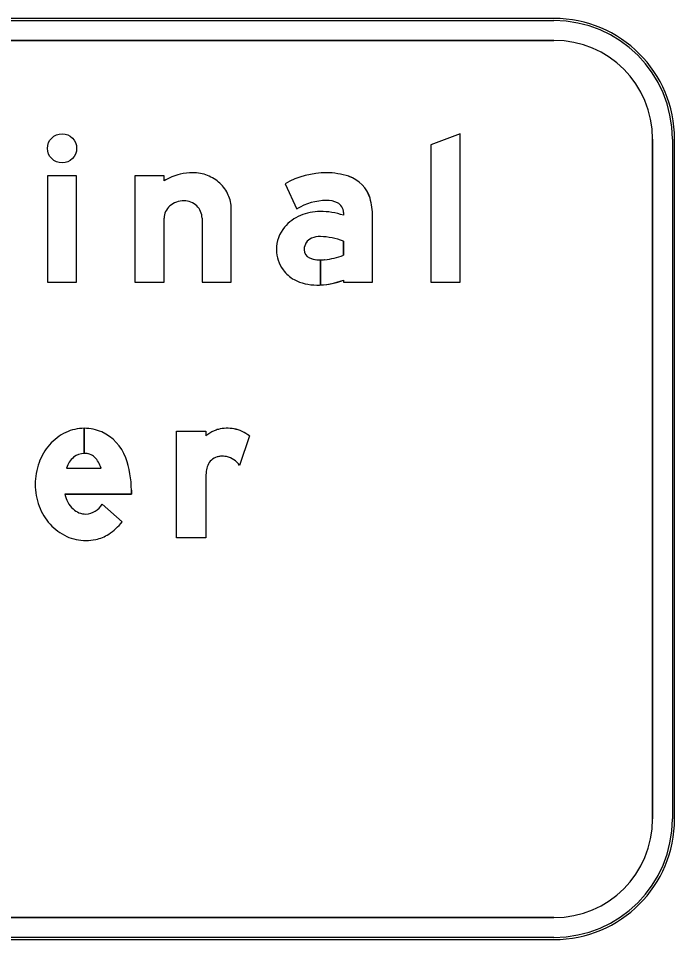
# Model space of a CAD drawing. Extents: x 1806251 to 1809821, y 414895 to 422886.
# Drawn here: x 1809678.047 to 1809678.645, y 415421.961 to 415422.801 of the extents above; entities that cross this region are included whole.
import ezdxf

# ---------------------------------------------------------------- set-up
doc = ezdxf.new("R2010")
doc.units = 0
for name, color, linetype in [('GSBWFILL', 7, 'Continuous'), ('GSCOLORFILL', 7, 'Continuous'), ('GSOUTLINE', 7, 'Continuous')]:
    doc.layers.add(name, color=color, linetype=linetype)

msp = doc.modelspace()

# ---------------------------------------------------------------- linework, layer by layer
at = {"layer": 'GSBWFILL'}
for p, q in [((1809678.53509, 415422.80057), (1809676.65509, 415422.80057)), ((1809676.65509, 415422.78057), (1809678.53509, 415422.78057)), ((1809678.62509, 415422.69057), (1809678.62509, 415422.07057)), ((1809678.64509, 415422.07057), (1809678.64509, 415422.69057)), ((1809678.21402, 415422.61841), (1809678.21402, 415422.56007)), ((1809678.10664, 415422.42682), (1809678.10664, 415422.40388)), ((1809678.10665, 415422.40388), (1809678.10665, 415422.42682)), ((1809678.25733, 415422.41982), (1809678.24832, 415422.39278)), ((1809678.09042, 415422.39055), (1809678.12193, 415422.39055)), ((1809678.12299, 415422.3576), (1809678.1412, 415422.34148)), ((1809678.53509, 415421.98057), (1809676.65529, 415421.98057)), ((1809676.65529, 415421.96057), (1809678.53509, 415421.96057))]:
    msp.add_line(p, q, dxfattribs=at)
for points in [[(1809678.44943, 415422.56007), (1809678.44943, 415422.6954), (1809678.42283, 415422.68531), (1809678.42283, 415422.56007)], [(1809678.07304, 415422.56007), (1809678.09964, 415422.56007), (1809678.09964, 415422.65716), (1809678.07304, 415422.65716)]]:
    msp.add_lwpolyline(points, close=True, dxfattribs=at)
for points in [[(1809678.17944, 415422.65236), (1809678.17944, 415422.65716), (1809678.15284, 415422.65716), (1809678.15284, 415422.56007), (1809678.17944, 415422.56007), (1809678.17944, 415422.61841)], [(1809678.28985, 415422.64983), (1809678.30053, 415422.62678)], [(1809678.21402, 415422.56007), (1809678.24062, 415422.56007), (1809678.24062, 415422.62716)], [(1809678.34303, 415422.62354), (1809678.34303, 415422.62109)], [(1809678.34303, 415422.56193), (1809678.34303, 415422.56007), (1809678.36963, 415422.56007), (1809678.36963, 415422.62009)], [(1809678.34303, 415422.59754), (1809678.34303, 415422.58462)], [(1809678.32208, 415422.5575), (1809678.32208, 415422.58032)], [(1809678.32209, 415422.58032), (1809678.32209, 415422.5575)], [(1809678.21743, 415422.38075), (1809678.21743, 415422.32707), (1809678.19083, 415422.32707), (1809678.19083, 415422.42416), (1809678.21743, 415422.42416), (1809678.21743, 415422.41982)], [(1809678.1496, 415422.3704), (1809678.1496, 415422.36661), (1809678.0889, 415422.36661)]]:
    msp.add_lwpolyline(points, dxfattribs=at)
for centre, radius, start, end in [((1809678.53509, 415422.69057), 0.11, 0, 90), ((1809678.53509, 415422.69057), 0.09, 0, 90), ((1809678.53509, 415422.07057), 0.11, 270, 0), ((1809678.53509, 415422.07057), 0.09, 270, 0)]:
    msp.add_arc(centre, radius, start, end, dxfattribs=at)
msp.add_ellipse((1809678.08634, 415422.6821), major_axis=(0, 0.0133), ratio=0.999988, dxfattribs=at)
for centre, major_axis, ratio, start_param, end_param in [((1809678.20517, 415422.61196), (0, 0.0479), 0.999995, 0.235088, 0.567132), ((1809678.20562, 415422.60662), (0, 0.0532), 0.999995, 0, 0.219986), ((1809678.20562, 415422.62238), (0, 0.03745), 0.999995, 5.914285, 6.283185), ((1809678.20652, 415422.62471), (0, 0.03495), 0.999995, 5.532258, 5.914285), ((1809678.32758, 415422.58359), (0, 0.07624), 0.999995, 0, 0.517719), ((1809678.32758, 415422.59472), (0, 0.0651), 0.999995, 5.96613, 6.283185), ((1809678.33855, 415422.62814), (0, 0.02992), 0.999995, 4.997165, 5.96613), ((1809678.20791, 415422.6262), (0, 0.03291), 0.999995, 5.130076, 5.532258), ((1809678.21008, 415422.62716), (0, 0.03054), 0.999995, 4.712389, 5.130076), ((1809678.19679, 415422.61581), (0, 0.0183), 0.999995, 0.345704, 0.715718), ((1809678.19768, 415422.61333), (0, 0.02094), 0.999995, 0, 0.345704), ((1809678.19768, 415422.61747), (0, 0.0168), 0.999995, 5.900624, 6.283185), ((1809678.19787, 415422.61792), (0, 0.01631), 0.999995, 5.51227, 5.900624), ((1809678.32758, 415422.58359), (0, 0.05097), 0.999995, 0, 0.559495), ((1809678.32853, 415422.61443), (0, 0.02015), 0.999995, 5.822746, 6.330435), ((1809678.33305, 415422.62354), (0, 0.00997), 0.999995, 4.712389, 5.822746), ((1809678.31101, 415422.62009), (0, 0.05861), 0.999995, 4.712389, 4.997165), ((1809678.19329, 415422.61841), (0, 0.01385), 0.999995, 1.126231, 1.570796), ((1809678.19542, 415422.61739), (0, 0.01621), 0.999995, 0.715718, 1.126231), ((1809678.19815, 415422.61822), (0, 0.0159), 0.999995, 5.115435, 5.51227), ((1809678.19859, 415422.61841), (0, 0.01542), 0.999995, 4.712389, 5.115435), ((1809678.32169, 415422.57896), (0, 0.04561), 0.999995, 0, 0.404512), ((1809678.32169, 415422.55742), (0, 0.06715), 0.999995, 5.959871, 6.283185), ((1809678.31857, 415422.58575), (0, 0.03814), 0.999995, 0.399285, 0.87593), ((1809678.31388, 415422.58966), (0, 0.03203), 0.999995, 0.87593, 1.570796), ((1809678.31842, 415422.58969), (0, 0.01131), 0.999995, 0.408547, 1.530785), ((1809678.32157, 415422.58241), (0, 0.01923), 0.999995, 6.259455, 6.691732), ((1809678.32017, 415422.53627), (0, 0.06539), 0.999995, 5.926185, 6.254823), ((1809678.31246, 415422.58966), (0, 0.03062), 0.999995, 1.570796, 2.21394), ((1809678.31916, 415422.58966), (0, 0.01204), 0.999995, 1.530785, 1.570796), ((1809678.3151, 415422.58966), (0, 0.00798), 0.999995, 1.570796, 2.757027), ((1809678.32208, 415422.60692), (0, 0.0266), 0.999995, 2.757027, 3.141593), ((1809678.32208, 415422.60692), (0, 0.0266), 0.999995, 3.141843, 3.28451), ((1809678.32053, 415422.64183), (0, 0.06148), 0.999995, 3.228562, 3.516221), ((1809678.31518, 415422.5917), (0, 0.03401), 0.999995, 2.21394, 2.611125), ((1809678.31866, 415422.60318), (0, 0.04577), 0.999995, 2.672443, 3.141593), ((1809678.31866, 415422.6253), (0, 0.06789), 0.999995, 3.141593, 3.191959), ((1809678.31866, 415422.6253), (0, 0.06789), 0.999995, 3.192057, 3.508644), ((1809678.10935, 415422.38171), (0, 0.04572), 0.999994, 0.44196, 0.851746), ((1809678.10664, 415422.38743), (0, 0.03939), 0.999994, 0, 0.44196), ((1809678.10664, 415422.38743), (0, 0.03939), 0.999994, 5.868518, 6.283016), ((1809678.10565, 415422.38586), (0, 0.04123), 0.999994, 5.061282, 5.861635), ((1809678.24416, 415422.38438), (0, 0.04439), 0.999992, 0.443663, 0.646229), ((1809678.23367, 415422.40646), (0, 0.01995), 0.999992, 0.24142, 0.443663), ((1809678.23709, 415422.39258), (0, 0.03424), 0.999992, 6.103268, 6.524606), ((1809678.23786, 415422.39683), (0, 0.02992), 0.999992, 5.846069, 6.103268), ((1809678.2348, 415422.39029), (0, 0.03715), 0.999992, 5.631644, 5.846069), ((1809678.11357, 415422.37802), (0, 0.05133), 0.999994, 0.851746, 1.222943), ((1809678.10664, 415422.38846), (0, 0.01542), 0.999994, 0, 0.684319), ((1809678.10664, 415422.386), (0, 0.01788), 0.999994, 6.008019, 6.282813), ((1809678.12019, 415422.37562), (0, 0.05837), 0.999994, 1.222943, 1.570796), ((1809678.11041, 415422.38447), (0, 0.0209), 0.999994, 0.703138, 1.275447), ((1809678.10879, 415422.39361), (0, 0.00997), 0.999994, 5.468651, 6.008019), ((1809678.0969, 415422.38239), (0, 0.02633), 0.999994, 5.027692, 5.468651), ((1809678.06315, 415422.3704), (0, 0.08645), 0.999994, 4.712389, 5.061282), ((1809678.23156, 415422.38799), (0, 0.0133), 0.999992, 0.293855, 1.188904), ((1809678.23182, 415422.38713), (0, 0.0142), 0.999992, 0.067293, 0.293855), ((1809678.23229, 415422.38006), (0, 0.02128), 0.999992, 6.094384, 6.350479), ((1809678.23285, 415422.38299), (0, 0.0183), 0.999992, 5.27661, 6.094384), ((1809678.2738, 415422.38069), (0, 0.05637), 0.999992, 1.445958, 1.569673), ((1809678.23848, 415422.38521), (0, 0.02076), 0.999992, 1.188904, 1.450084), ((1809678.11844, 415422.37562), (0, 0.05662), 0.999994, 1.570796, 1.928626), ((1809678.11445, 415422.37225), (0, 0.02617), 0.999994, 1.788032, 2.378697), ((1809678.11337, 415422.37372), (0, 0.0512), 0.999994, 1.928626, 2.305123), ((1809678.10828, 415422.3659), (0, 0.01731), 0.999994, 2.383204, 3.128268), ((1809678.10675, 415422.36764), (0, 0.01909), 0.999994, 3.209537, 4.158837), ((1809678.11013, 415422.3708), (0, 0.04684), 0.999994, 2.305123, 2.711411), ((1809678.1022, 415422.37203), (0, 0.04953), 0.999994, 3.710413, 4.047817), ((1809678.10804, 415422.36626), (0, 0.04185), 0.999994, 2.711411, 3.141593), ((1809678.10918, 415422.36111), (0, 0.03657), 0.999994, 3.35931, 3.710413), ((1809678.10804, 415422.36626), (0, 0.04185), 0.999994, 3.141593, 3.35931)]:
    msp.add_ellipse(centre, major_axis=major_axis, ratio=ratio, start_param=start_param, end_param=end_param, dxfattribs=at)
at = {"layer": 'GSCOLORFILL'}
for p, q in [((1809678.53509, 415422.80057), (1809676.65509, 415422.80057)), ((1809678.53509, 415422.80057), (1809676.65509, 415422.80057)), ((1809678.53509, 415422.80057), (1809676.65509, 415422.80057)), ((1809676.65509, 415422.79857), (1809678.53509, 415422.79857)), ((1809676.65509, 415422.78057), (1809678.53509, 415422.78057)), ((1809678.62509, 415422.69057), (1809678.62509, 415422.07057)), ((1809678.64309, 415422.69057), (1809678.64309, 415422.07057)), ((1809678.64509, 415422.07057), (1809678.64509, 415422.69057)), ((1809678.64509, 415422.07057), (1809678.64509, 415422.69057)), ((1809678.64509, 415422.07057), (1809678.64509, 415422.69057)), ((1809678.21402, 415422.61841), (1809678.21402, 415422.56007)), ((1809678.10664, 415422.42682), (1809678.10664, 415422.40388)), ((1809678.10665, 415422.40388), (1809678.10665, 415422.42682)), ((1809678.25733, 415422.41982), (1809678.24832, 415422.39278)), ((1809678.09042, 415422.39055), (1809678.12193, 415422.39055)), ((1809678.12299, 415422.3576), (1809678.1412, 415422.34148)), ((1809678.53509, 415421.98057), (1809676.65529, 415421.98057)), ((1809676.65509, 415421.96057), (1809678.53509, 415421.96057)), ((1809678.53509, 415421.96257), (1809676.65511, 415421.96257)), ((1809676.65511, 415421.96057), (1809678.53509, 415421.96057)), ((1809676.65529, 415421.96057), (1809678.53509, 415421.96057))]:
    msp.add_line(p, q, dxfattribs=at)
for points in [[(1809678.44943, 415422.56007), (1809678.44943, 415422.6954), (1809678.42283, 415422.68531), (1809678.42283, 415422.56007)], [(1809678.07304, 415422.56007), (1809678.09964, 415422.56007), (1809678.09964, 415422.65716), (1809678.07304, 415422.65716)]]:
    msp.add_lwpolyline(points, close=True, dxfattribs=at)
for points in [[(1809678.17944, 415422.65236), (1809678.17944, 415422.65716), (1809678.15284, 415422.65716), (1809678.15284, 415422.56007), (1809678.17944, 415422.56007), (1809678.17944, 415422.61841)], [(1809678.28985, 415422.64983), (1809678.30053, 415422.62678)], [(1809678.21402, 415422.56007), (1809678.24062, 415422.56007), (1809678.24062, 415422.62716)], [(1809678.34303, 415422.62354), (1809678.34303, 415422.62109)], [(1809678.34303, 415422.56193), (1809678.34303, 415422.56007), (1809678.36963, 415422.56007), (1809678.36963, 415422.62009)], [(1809678.34303, 415422.59754), (1809678.34303, 415422.58462)], [(1809678.32208, 415422.5575), (1809678.32208, 415422.58032)], [(1809678.32209, 415422.58032), (1809678.32209, 415422.5575)], [(1809678.21743, 415422.38075), (1809678.21743, 415422.32707), (1809678.19083, 415422.32707), (1809678.19083, 415422.42416), (1809678.21743, 415422.42416), (1809678.21743, 415422.41982)], [(1809678.1496, 415422.3704), (1809678.1496, 415422.36661), (1809678.0889, 415422.36661)]]:
    msp.add_lwpolyline(points, dxfattribs=at)
for centre, radius, start, end in [((1809678.53509, 415422.69057), 0.11, 0, 90), ((1809678.53509, 415422.69057), 0.11, 0, 90), ((1809678.53509, 415422.69057), 0.11, 0, 90), ((1809678.53509, 415422.69057), 0.108, 0, 90), ((1809678.53509, 415422.69057), 0.09, 0, 90), ((1809678.53509, 415422.07057), 0.11, 270, 0), ((1809678.53509, 415422.07057), 0.11, 270, 0), ((1809678.53509, 415422.07057), 0.09, 270, 0), ((1809678.53509, 415422.07057), 0.11, 270, 0), ((1809678.53509, 415422.07057), 0.108, 270, 0)]:
    msp.add_arc(centre, radius, start, end, dxfattribs=at)
msp.add_ellipse((1809678.08634, 415422.6821), major_axis=(0, 0.0133), ratio=0.999988, dxfattribs=at)
for centre, major_axis, ratio, start_param, end_param in [((1809678.20517, 415422.61196), (0, 0.0479), 0.999995, 0.235088, 0.567132), ((1809678.20562, 415422.60662), (0, 0.0532), 0.999995, 0, 0.219986), ((1809678.20562, 415422.62238), (0, 0.03745), 0.999995, 5.914285, 6.283185), ((1809678.20652, 415422.62471), (0, 0.03495), 0.999995, 5.532258, 5.914285), ((1809678.32758, 415422.58359), (0, 0.07624), 0.999995, 0, 0.517719), ((1809678.32758, 415422.59472), (0, 0.0651), 0.999995, 5.96613, 6.283185), ((1809678.33855, 415422.62814), (0, 0.02992), 0.999995, 4.997165, 5.96613), ((1809678.20791, 415422.6262), (0, 0.03291), 0.999995, 5.130076, 5.532258), ((1809678.21008, 415422.62716), (0, 0.03054), 0.999995, 4.712389, 5.130076), ((1809678.19679, 415422.61581), (0, 0.0183), 0.999995, 0.345704, 0.715718), ((1809678.19768, 415422.61333), (0, 0.02094), 0.999995, 0, 0.345704), ((1809678.19768, 415422.61747), (0, 0.0168), 0.999995, 5.900624, 6.283185), ((1809678.19787, 415422.61792), (0, 0.01631), 0.999995, 5.51227, 5.900624), ((1809678.32758, 415422.58359), (0, 0.05097), 0.999995, 0, 0.559495), ((1809678.32853, 415422.61443), (0, 0.02015), 0.999995, 5.822746, 6.330435), ((1809678.33305, 415422.62354), (0, 0.00997), 0.999995, 4.712389, 5.822746), ((1809678.31101, 415422.62009), (0, 0.05861), 0.999995, 4.712389, 4.997165), ((1809678.19329, 415422.61841), (0, 0.01385), 0.999995, 1.126231, 1.570796), ((1809678.19542, 415422.61739), (0, 0.01621), 0.999995, 0.715718, 1.126231), ((1809678.19815, 415422.61822), (0, 0.0159), 0.999995, 5.115435, 5.51227), ((1809678.19859, 415422.61841), (0, 0.01542), 0.999995, 4.712389, 5.115435), ((1809678.32169, 415422.57896), (0, 0.04561), 0.999995, 0, 0.404512), ((1809678.32169, 415422.55742), (0, 0.06715), 0.999995, 5.959871, 6.283185), ((1809678.31857, 415422.58575), (0, 0.03814), 0.999995, 0.399285, 0.87593), ((1809678.31388, 415422.58966), (0, 0.03203), 0.999995, 0.87593, 1.570796), ((1809678.31842, 415422.58969), (0, 0.01131), 0.999995, 0.408547, 1.530785), ((1809678.32157, 415422.58241), (0, 0.01923), 0.999995, 6.259455, 6.691732), ((1809678.32017, 415422.53627), (0, 0.06539), 0.999995, 5.926185, 6.254823), ((1809678.31246, 415422.58966), (0, 0.03062), 0.999995, 1.570796, 2.21394), ((1809678.31916, 415422.58966), (0, 0.01204), 0.999995, 1.530785, 1.570796), ((1809678.3151, 415422.58966), (0, 0.00798), 0.999995, 1.570796, 2.757027), ((1809678.32208, 415422.60692), (0, 0.0266), 0.999995, 2.757027, 3.141593), ((1809678.32208, 415422.60692), (0, 0.0266), 0.999995, 3.141843, 3.28451), ((1809678.32053, 415422.64183), (0, 0.06148), 0.999995, 3.228562, 3.516221), ((1809678.31518, 415422.5917), (0, 0.03401), 0.999995, 2.21394, 2.611125), ((1809678.31866, 415422.60318), (0, 0.04577), 0.999995, 2.672443, 3.141593), ((1809678.31866, 415422.6253), (0, 0.06789), 0.999995, 3.141593, 3.191959), ((1809678.31866, 415422.6253), (0, 0.06789), 0.999995, 3.192057, 3.508644), ((1809678.10935, 415422.38171), (0, 0.04572), 0.999994, 0.44196, 0.851746), ((1809678.10664, 415422.38743), (0, 0.03939), 0.999994, 0, 0.44196), ((1809678.10664, 415422.38743), (0, 0.03939), 0.999994, 5.868518, 6.283016), ((1809678.10565, 415422.38586), (0, 0.04123), 0.999994, 5.061282, 5.861635), ((1809678.24416, 415422.38438), (0, 0.04439), 0.999992, 0.443663, 0.646229), ((1809678.23367, 415422.40646), (0, 0.01995), 0.999992, 0.24142, 0.443663), ((1809678.23709, 415422.39258), (0, 0.03424), 0.999992, 6.103268, 6.524606), ((1809678.23786, 415422.39683), (0, 0.02992), 0.999992, 5.846069, 6.103268), ((1809678.2348, 415422.39029), (0, 0.03715), 0.999992, 5.631644, 5.846069), ((1809678.11357, 415422.37802), (0, 0.05133), 0.999994, 0.851746, 1.222943), ((1809678.10664, 415422.38846), (0, 0.01542), 0.999994, 0, 0.684319), ((1809678.10664, 415422.386), (0, 0.01788), 0.999994, 6.008019, 6.282813), ((1809678.12019, 415422.37562), (0, 0.05837), 0.999994, 1.222943, 1.570796), ((1809678.11041, 415422.38447), (0, 0.0209), 0.999994, 0.703138, 1.275447), ((1809678.10879, 415422.39361), (0, 0.00997), 0.999994, 5.468651, 6.008019), ((1809678.0969, 415422.38239), (0, 0.02633), 0.999994, 5.027692, 5.468651), ((1809678.06315, 415422.3704), (0, 0.08645), 0.999994, 4.712389, 5.061282), ((1809678.23156, 415422.38799), (0, 0.0133), 0.999992, 0.293855, 1.188904), ((1809678.23182, 415422.38713), (0, 0.0142), 0.999992, 0.067293, 0.293855), ((1809678.23229, 415422.38006), (0, 0.02128), 0.999992, 6.094384, 6.350479), ((1809678.23285, 415422.38299), (0, 0.0183), 0.999992, 5.27661, 6.094384), ((1809678.2738, 415422.38069), (0, 0.05637), 0.999992, 1.445958, 1.569673), ((1809678.23848, 415422.38521), (0, 0.02076), 0.999992, 1.188904, 1.450084), ((1809678.11844, 415422.37562), (0, 0.05662), 0.999994, 1.570796, 1.928626), ((1809678.11445, 415422.37225), (0, 0.02617), 0.999994, 1.788032, 2.378697), ((1809678.11337, 415422.37372), (0, 0.0512), 0.999994, 1.928626, 2.305123), ((1809678.10828, 415422.3659), (0, 0.01731), 0.999994, 2.383204, 3.128268), ((1809678.10675, 415422.36764), (0, 0.01909), 0.999994, 3.209537, 4.158837), ((1809678.11013, 415422.3708), (0, 0.04684), 0.999994, 2.305123, 2.711411), ((1809678.1022, 415422.37203), (0, 0.04953), 0.999994, 3.710413, 4.047817), ((1809678.10804, 415422.36626), (0, 0.04185), 0.999994, 2.711411, 3.141593), ((1809678.10918, 415422.36111), (0, 0.03657), 0.999994, 3.35931, 3.710413), ((1809678.10804, 415422.36626), (0, 0.04185), 0.999994, 3.141593, 3.35931)]:
    msp.add_ellipse(centre, major_axis=major_axis, ratio=ratio, start_param=start_param, end_param=end_param, dxfattribs=at)
at = {"layer": 'GSOUTLINE'}
for p, q in [((1809678.53509, 415422.80057), (1809676.65509, 415422.80057)), ((1809678.53509, 415422.78057), (1809676.65509, 415422.78057)), ((1809678.62509, 415422.07057), (1809678.62509, 415422.69057)), ((1809678.64509, 415422.07057), (1809678.64509, 415422.69057)), ((1809678.21402, 415422.61841), (1809678.21402, 415422.56007)), ((1809678.25733, 415422.41982), (1809678.24832, 415422.39278)), ((1809678.09042, 415422.39055), (1809678.12193, 415422.39055)), ((1809678.1412, 415422.34148), (1809678.12299, 415422.3576)), ((1809676.65509, 415421.98057), (1809678.53509, 415421.98057)), ((1809676.65509, 415421.96057), (1809678.53509, 415421.96057))]:
    msp.add_line(p, q, dxfattribs=at)
for points in [[(1809678.44943, 415422.56007), (1809678.44943, 415422.6954), (1809678.42283, 415422.68531), (1809678.42283, 415422.56007)], [(1809678.07304, 415422.56007), (1809678.09964, 415422.56007), (1809678.09964, 415422.65716), (1809678.07304, 415422.65716)]]:
    msp.add_lwpolyline(points, close=True, dxfattribs=at)
for points in [[(1809678.17944, 415422.65236), (1809678.17944, 415422.65716), (1809678.15284, 415422.65716), (1809678.15284, 415422.56007), (1809678.17944, 415422.56007), (1809678.17944, 415422.61841)], [(1809678.28985, 415422.64983), (1809678.30053, 415422.62678)], [(1809678.21402, 415422.56007), (1809678.24062, 415422.56007), (1809678.24062, 415422.62716)], [(1809678.34303, 415422.62354), (1809678.34303, 415422.62109)], [(1809678.34303, 415422.56193), (1809678.34303, 415422.56007), (1809678.36963, 415422.56007), (1809678.36963, 415422.62009)], [(1809678.34303, 415422.58462), (1809678.34303, 415422.59754)], [(1809678.21743, 415422.38075), (1809678.21743, 415422.32707), (1809678.19083, 415422.32707), (1809678.19083, 415422.42416), (1809678.21743, 415422.42416), (1809678.21743, 415422.41982)], [(1809678.0889, 415422.36661), (1809678.1496, 415422.36661), (1809678.1496, 415422.3704)]]:
    msp.add_lwpolyline(points, dxfattribs=at)
for centre, radius, start, end in [((1809678.53509, 415422.69057), 0.11, 0, 90), ((1809678.53509, 415422.69057), 0.09, 0, 90), ((1809678.53509, 415422.07057), 0.11, 270, 0), ((1809678.53509, 415422.07057), 0.09, 270, 0)]:
    msp.add_arc(centre, radius, start, end, dxfattribs=at)
msp.add_ellipse((1809678.08634, 415422.6821), major_axis=(0, 0.0133), ratio=0.999988, dxfattribs=at)
for centre, major_axis, ratio, start_param, end_param in [((1809678.20517, 415422.61196), (0, 0.0479), 0.999995, 0.235088, 0.567132), ((1809678.20562, 415422.60662), (0, 0.0532), 0.999995, 0, 0.219986), ((1809678.20562, 415422.62238), (0, 0.03745), 0.999995, 5.914285, 6.283185), ((1809678.20652, 415422.62471), (0, 0.03495), 0.999995, 5.532258, 5.914285), ((1809678.32758, 415422.58359), (0, 0.07624), 0.999995, 6.283185, 6.800904), ((1809678.32758, 415422.59472), (0, 0.0651), 0.999995, 5.96613, 6.283185), ((1809678.33855, 415422.62814), (0, 0.02993), 0.999995, 4.997165, 5.96613), ((1809678.20791, 415422.6262), (0, 0.03291), 0.999995, 5.130076, 5.532258), ((1809678.21008, 415422.62716), (0, 0.03054), 0.999995, 4.712389, 5.130076), ((1809678.19679, 415422.61581), (0, 0.0183), 0.999995, 0.345704, 0.715718), ((1809678.19768, 415422.61333), (0, 0.02094), 0.999995, 0, 0.345704), ((1809678.19768, 415422.61747), (0, 0.0168), 0.999995, 5.900624, 6.283185), ((1809678.19787, 415422.61792), (0, 0.01631), 0.999995, 5.51227, 5.900624), ((1809678.32758, 415422.58359), (0, 0.05097), 0.999995, 0, 0.559495), ((1809678.32853, 415422.61443), (0, 0.02015), 0.999995, 5.822746, 6.330435), ((1809678.33305, 415422.62354), (0, 0.00998), 0.999995, 4.712389, 5.822746), ((1809678.31101, 415422.62009), (0, 0.05861), 0.999995, 4.712389, 4.997165), ((1809678.19329, 415422.61841), (0, 0.01385), 0.999995, 1.126231, 1.570796), ((1809678.19542, 415422.61739), (0, 0.01621), 0.999995, 0.715718, 1.126231), ((1809678.19815, 415422.61822), (0, 0.0159), 0.999995, 5.115435, 5.51227), ((1809678.19859, 415422.61841), (0, 0.01542), 0.999995, 4.712389, 5.115435), ((1809678.32169, 415422.57896), (0, 0.04561), 0.999995, 0, 0.404512), ((1809678.32169, 415422.55742), (0, 0.06715), 0.999995, 5.959871, 6.283185), ((1809678.31857, 415422.58575), (0, 0.03814), 0.999995, 0.399285, 0.87593), ((1809678.31388, 415422.58966), (0, 0.03203), 0.999995, 0.87593, 1.570796), ((1809678.31842, 415422.58969), (0, 0.0113), 0.999995, 0.408547, 1.530785), ((1809678.32157, 415422.58241), (0, 0.01923), 0.999995, 6.25958, 6.691732), ((1809678.32017, 415422.53627), (0, 0.06539), 0.999995, 5.926185, 6.254787), ((1809678.322, 415422.60064), (0, 0.000997), 0.999995, 6.254787, 6.25958), ((1809678.31246, 415422.58966), (0, 0.03062), 0.999995, 1.570796, 2.21394), ((1809678.31916, 415422.58966), (0, 0.01204), 0.999995, 1.530785, 1.570796), ((1809678.3151, 415422.58966), (0, 0.00798), 0.999995, 1.570796, 2.757027), ((1809678.32208, 415422.60692), (0, 0.0266), 0.999995, 2.757027, 3.28451), ((1809678.32053, 415422.64183), (0, 0.06148), 0.999995, 3.228562, 3.516221), ((1809678.31518, 415422.5917), (0, 0.03401), 0.999995, 2.21394, 2.611125), ((1809678.31866, 415422.60318), (0, 0.04577), 0.999995, 2.672443, 3.141593), ((1809678.31866, 415422.6253), (0, 0.06789), 0.999995, 3.141593, 3.508644), ((1809678.10935, 415422.38171), (0, 0.04572), 0.999994, 0.44196, 0.851746), ((1809678.10664, 415422.38743), (0, 0.03939), 0.999994, 0, 0.44196), ((1809678.10664, 415422.38743), (0, 0.03939), 0.999994, 5.868518, 6.283185), ((1809678.10565, 415422.38586), (0, 0.04123), 0.999994, 5.061282, 5.861635), ((1809678.24416, 415422.38438), (0, 0.04439), 0.999992, 0.443663, 0.646229), ((1809678.23367, 415422.40646), (0, 0.01995), 0.999992, 0.24142, 0.443663), ((1809678.23709, 415422.39258), (0, 0.03424), 0.999992, 6.103268, 6.524606), ((1809678.23786, 415422.39683), (0, 0.02993), 0.999992, 5.846069, 6.103268), ((1809678.2348, 415422.39029), (0, 0.03715), 0.999992, 5.631644, 5.846069), ((1809678.11357, 415422.37802), (0, 0.05133), 0.999994, 0.851746, 1.222943), ((1809678.10664, 415422.38846), (0, 0.01542), 0.999994, 0, 0.684319), ((1809678.10664, 415422.386), (0, 0.01788), 0.999994, 6.008019, 6.283185), ((1809678.12019, 415422.37562), (0, 0.05837), 0.999994, 1.222943, 1.570796), ((1809678.11041, 415422.38447), (0, 0.0209), 0.999994, 0.703138, 1.275447), ((1809678.10879, 415422.39361), (0, 0.00998), 0.999994, 5.468651, 6.008019), ((1809678.0969, 415422.38239), (0, 0.02633), 0.999994, 5.027692, 5.468651), ((1809678.06315, 415422.3704), (0, 0.08645), 0.999994, 4.712389, 5.061282), ((1809678.23156, 415422.38799), (0, 0.0133), 0.999992, 0.293855, 1.188904), ((1809678.23182, 415422.38713), (0, 0.0142), 0.999992, 0.067293, 0.293855), ((1809678.23229, 415422.38006), (0, 0.02128), 0.999992, 6.094384, 6.350479), ((1809678.23285, 415422.38299), (0, 0.0183), 0.999992, 5.27661, 6.094384), ((1809678.2738, 415422.38069), (0, 0.05637), 0.999992, 1.445958, 1.569673), ((1809678.23848, 415422.38521), (0, 0.02076), 0.999992, 1.188904, 1.450084), ((1809678.11844, 415422.37562), (0, 0.05662), 0.999994, 1.570796, 1.928626), ((1809678.11445, 415422.37225), (0, 0.02617), 0.999994, 1.788032, 2.378697), ((1809678.11337, 415422.37372), (0, 0.0512), 0.999994, 1.928626, 2.305123), ((1809678.10828, 415422.3659), (0, 0.01731), 0.999994, 2.383204, 3.128268), ((1809678.10675, 415422.36764), (0, 0.01909), 0.999994, 3.209537, 4.158837), ((1809678.11013, 415422.3708), (0, 0.04684), 0.999994, 2.305123, 2.711411), ((1809678.1022, 415422.37203), (0, 0.04953), 0.999994, 3.710413, 4.047817), ((1809678.10804, 415422.36626), (0, 0.04185), 0.999994, 2.711411, 3.141593), ((1809678.10918, 415422.36111), (0, 0.03657), 0.999994, 3.35931, 3.710413), ((1809678.10804, 415422.36626), (0, 0.04185), 0.999994, 3.141593, 3.35931)]:
    msp.add_ellipse(centre, major_axis=major_axis, ratio=ratio, start_param=start_param, end_param=end_param, dxfattribs=at)

doc.saveas('drawing.dxf')
